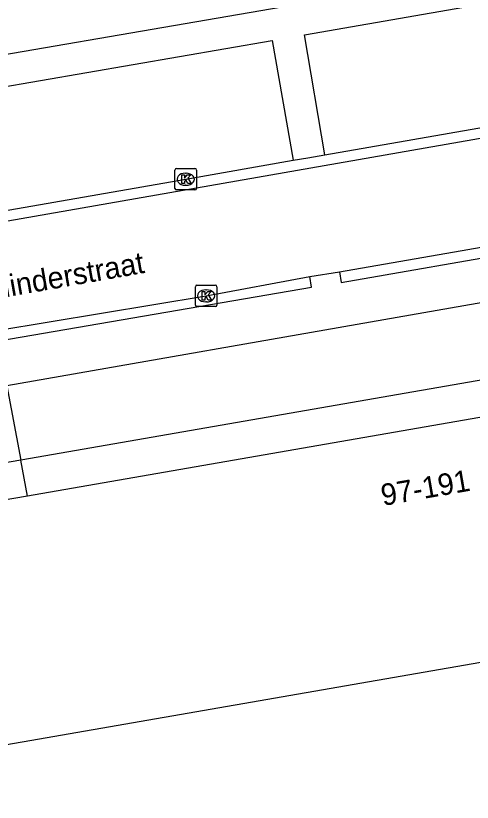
# Model space of a CAD drawing. Extents: x 162880 to 165536, y 384011 to 385179.
# Drawn here: x 164202.46 to 164223.66, y 384874.92 to 384911.44 of the extents above; entities that cross this region are included whole.
import ezdxf

# ---------------------------------------------------------------- set-up
doc = ezdxf.new("R2010")
doc.units = 0
for name, color, linetype in [('IMGEO_Haag', 7, 'Continuous'), ('IMGEO_Kolk', 7, 'Continuous'), ('IMGEO_Openbare_ruimte_label', 7, 'Continuous'), ('IMGEO_Pand', 7, 'Continuous'), ('IMGEO_Pand_nummerreeks', 7, 'Continuous'), ('IMGEO_Parkeervlak_open', 7, 'Continuous'), ('IMGEO_Rijbaan_lokaal_open', 7, 'Continuous'), ('IMGEO_Voetpad_open', 7, 'Continuous')]:
    doc.layers.add(name, color=color, linetype=linetype)

msp = doc.modelspace()

# ---------------------------------------------------------------- linework, layer by layer
at = {"layer": 'IMGEO_Haag'}
msp.add_lwpolyline([(164255.811, 384918.838), (164236.654, 384915.56), (164214.833, 384911.826), (164196.269, 384908.649), (164181.135, 384906.059), (164183.479, 384893.645)], dxfattribs=at)
at = {"layer": 'IMGEO_Kolk'}
for p, q in [((164209.857, 384903.421), (164209.857, 384904.273)), ((164209.932, 384904.347), (164210.784, 384904.347)), ((164210.858, 384904.273), (164210.858, 384903.421)), ((164210.345, 384904.127), (164210.37, 384904.127)), ((164210.368, 384903.567), (164210.343, 384903.567)), ((164210.784, 384903.347), (164209.932, 384903.347)), ((164210.804, 384898.006), (164210.804, 384898.858)), ((164210.879, 384898.932), (164211.731, 384898.932)), ((164211.805, 384898.858), (164211.805, 384898.006)), ((164211.292, 384898.712), (164211.317, 384898.712)), ((164211.315, 384898.152), (164211.29, 384898.152)), ((164211.731, 384897.932), (164210.879, 384897.932))]:
    msp.add_line(p, q, dxfattribs=at)
for points in [[(164209.857, 384903.421), (164209.857, 384904.273)], [(164209.932, 384904.347), (164210.784, 384904.347)], [(164210.858, 384904.273), (164210.858, 384903.421)], [(164210.178, 384904.047), (164210.301, 384904.047), (164210.301, 384903.896), (164210.431, 384904.047), (164210.595, 384904.047), (164210.449, 384903.896), (164210.602, 384903.647), (164210.45, 384903.647), (164210.365, 384903.811), (164210.301, 384903.744), (164210.301, 384903.647), (164210.178, 384903.647), (164210.178, 384904.047)], [(164210.784, 384903.347), (164209.932, 384903.347)], [(164210.804, 384898.006), (164210.804, 384898.858)], [(164210.879, 384898.932), (164211.731, 384898.932)], [(164211.805, 384898.858), (164211.805, 384898.006)], [(164211.125, 384898.632), (164211.248, 384898.632), (164211.248, 384898.481), (164211.378, 384898.632), (164211.542, 384898.632), (164211.396, 384898.481), (164211.549, 384898.232), (164211.397, 384898.232), (164211.312, 384898.396), (164211.248, 384898.329), (164211.248, 384898.232), (164211.125, 384898.232), (164211.125, 384898.632)], [(164211.731, 384897.932), (164210.879, 384897.932)]]:
    msp.add_lwpolyline(points, dxfattribs=at)
for centre, start, end in [((164209.934, 384904.271), 91.552, 178.448), ((164209.934, 384904.271), 91.552, 178.448), ((164210.782, 384904.271), 1.552, 88.448), ((164210.782, 384904.271), 1.552, 88.448), ((164209.934, 384903.423), 181.552, 268.448), ((164209.934, 384903.423), 181.552, 268.448), ((164210.782, 384903.423), 271.552, 358.448), ((164210.782, 384903.423), 271.552, 358.448), ((164210.881, 384898.856), 91.552, 178.448), ((164210.881, 384898.856), 91.552, 178.448), ((164211.729, 384898.856), 1.552, 88.448), ((164211.729, 384898.856), 1.552, 88.448), ((164210.881, 384898.008), 181.552, 268.448), ((164210.881, 384898.008), 181.552, 268.448), ((164211.729, 384898.008), 271.552, 358.448), ((164211.729, 384898.008), 271.552, 358.448)]:
    msp.add_arc(centre, 0.0765, start, end, dxfattribs=at)
for centre, major_axis, ratio, start_param, end_param in [((164210.344, 384903.847), (-0.387, 0.002), 0.722429, 4.712389, 7.853982), ((164210.369, 384903.847), (-0.39, 0.002), 0.717154, 1.570796, 4.712389), ((164211.291, 384898.432), (-0.387, 0.002), 0.722429, 4.712389, 7.853982), ((164211.316, 384898.432), (-0.39, 0.002), 0.717154, 1.570796, 4.712389)]:
    msp.add_ellipse(centre, major_axis=major_axis, ratio=ratio, start_param=start_param, end_param=end_param, dxfattribs=at)
at = {"layer": 'IMGEO_Pand'}
for points in [[(164184.562, 384887.66), (164184.409, 384887.633), (164186.628, 384874.924), (164261.379, 384887.914), (164259.452, 384898.948)], [(164259.157, 384898.897), (164203.011, 384889.141)], [(164203.011, 384889.141), (164198.84, 384888.416), (164198.586, 384889.874)]]:
    msp.add_lwpolyline(points, dxfattribs=at)
at = {"layer": 'IMGEO_Parkeervlak_open'}
for points in [[(164216.817, 384904.984), (164215.87, 384910.553), (164236.099, 384914.076), (164237.094, 384908.539)], [(164198.087, 384901.714), (164197.144, 384907.31), (164214.371, 384910.293), (164215.351, 384904.729)]]:
    msp.add_lwpolyline(points, dxfattribs=at)
at = {"layer": 'IMGEO_Rijbaan_lokaal_open'}
for points in [[(164255.884, 384911.313), (164197.397, 384901.074)], [(164216.817, 384904.984), (164234.484, 384908.065), (164237.094, 384908.539)], [(164215.351, 384904.729), (164216.019, 384904.845), (164216.817, 384904.984)], [(164198.087, 384901.714), (164210.357, 384903.848), (164215.351, 384904.729)], [(164217.492, 384899.542), (164235.376, 384902.65), (164243.073, 384904.005)], [(164216.12, 384899.327), (164217.492, 384899.542)], [(164201.577, 384896.831), (164211.305, 384898.43), (164216.12, 384899.327)]]:
    msp.add_lwpolyline(points, dxfattribs=at)
at = {"layer": 'IMGEO_Voetpad_open'}
for points in [[(164258.864, 384900.571), (164258.278, 384904.101), (164202.054, 384894.254), (164202.698, 384890.812)], [(164217.492, 384899.542), (164217.577, 384899.05), (164243.158, 384903.513), (164243.073, 384904.005)], [(164258.864, 384900.571), (164202.698, 384890.812)], [(164201.577, 384896.831), (164201.661, 384896.339), (164216.204, 384898.835), (164216.12, 384899.327)], [(164202.698, 384890.812), (164198.631, 384890.105)], [(164203.011, 384889.141), (164202.698, 384890.812)]]:
    msp.add_lwpolyline(points, dxfattribs=at)

# ---------------------------------------------------------------- texts
at = {"layer": 'IMGEO_Openbare_ruimte_label'}
msp.add_text('Bessenvlinderstraat', height=1, rotation=9.9615, dxfattribs=at).set_placement((164196.924, 384897.473))
at = {"layer": 'IMGEO_Pand_nummerreeks'}
msp.add_text('97-191', height=1, rotation=9.8576, dxfattribs=at).set_placement((164219.513, 384888.679))

doc.saveas('drawing.dxf')
